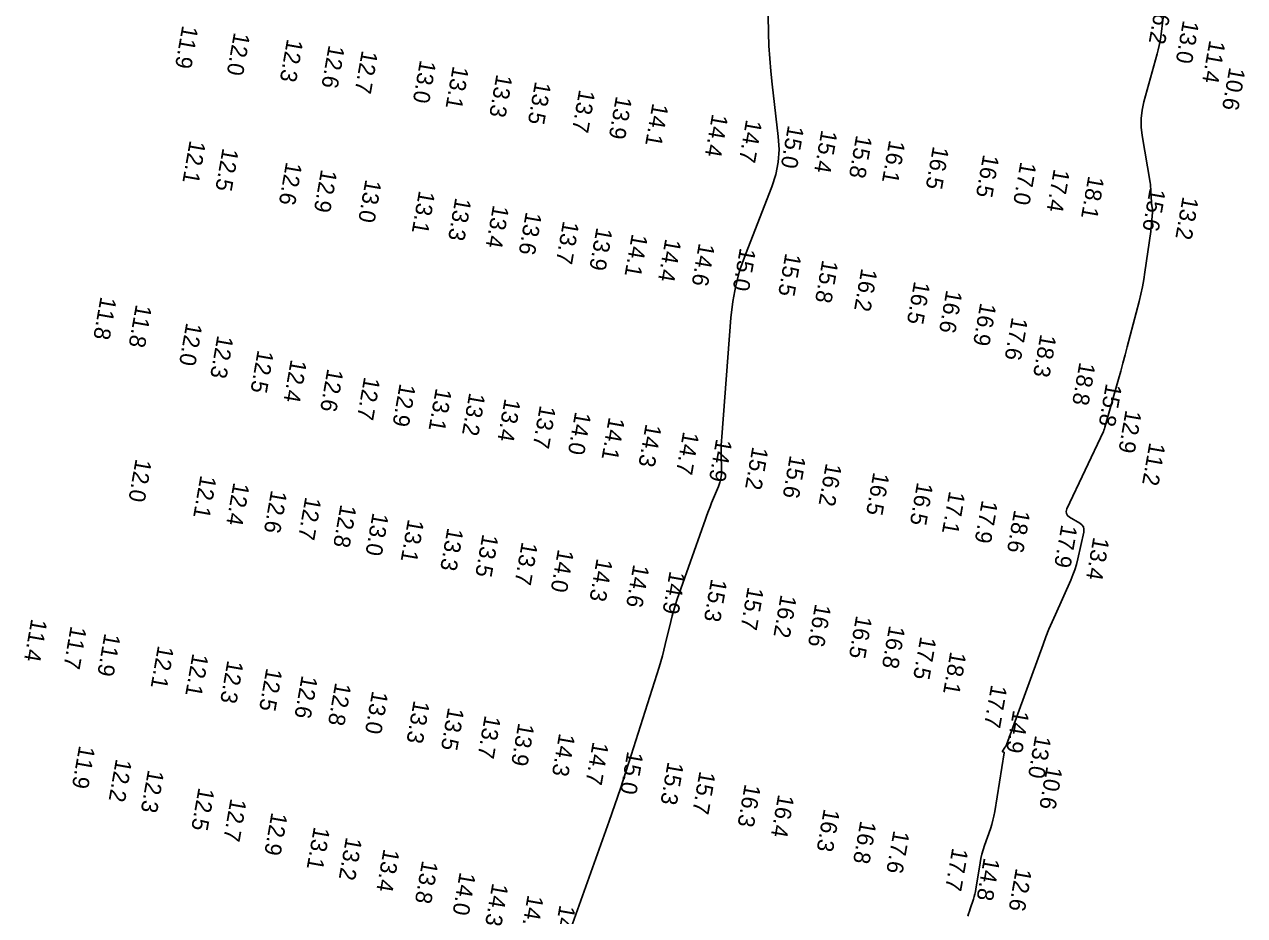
# Model space of a CAD drawing. Extents: x 988130 to 1132882, y 654656 to 841453.
# Drawn here: x 1038557.1 to 1038928.1, y 806776.7 to 807047.7 of the extents above; entities that cross this region are included whole.
import ezdxf

# ---------------------------------------------------------------- set-up
doc = ezdxf.new("R2010")
doc.units = 0
doc.layers.add('V-TOPO-MAJR', color=7, linetype='Continuous')
doc.layers.add('V-TOPO-SOUN', color=7, linetype='Continuous')

msp = doc.modelspace()

# ---------------------------------------------------------------- linework, layer by layer
at = {"layer": 'V-TOPO-MAJR'}
for points in [[(1038783.11, 807060.78), (1038783.39, 807045.16), (1038783.51, 807041.25), (1038783.73, 807037.36), (1038784.04, 807033.47), (1038784.46, 807029.59), (1038786.36, 807013.64), (1038786.59, 807009.72), (1038786.34, 807005.86), (1038785.61, 807002.07), (1038784.4, 806998.33), (1038776.34, 806977.77), (1038774.69, 806973.07), (1038773.4, 806968.28), (1038772.48, 806963.42), (1038771.92, 806958.47), (1038769.16, 806922.34), (1038769.08, 806921.07), (1038769.03, 806919.79), (1038769, 806918.52), (1038769.01, 806917.24), (1038769.09, 806912.14), (1038769.04, 806910.87), (1038768.87, 806909.63), (1038768.58, 806908.42), (1038768.16, 806907.23), (1038766.09, 806902.21), (1038765.59, 806900.97), (1038765.11, 806899.74), (1038764.64, 806898.49), (1038764.2, 806897.24), (1038755.65, 806872.94), (1038755.08, 806871.25), (1038754.56, 806869.54), (1038754.07, 806867.82), (1038753.64, 806866.09), (1038751.99, 806859.13), (1038751.56, 806857.39), (1038751.1, 806855.67), (1038750.61, 806853.95), (1038750.09, 806852.24), (1038741.62, 806825.43), (1038740.01, 806820.4), (1038738.35, 806815.38), (1038736.65, 806810.38), (1038734.9, 806805.4), (1038723.28, 806772.79)], [(1038843.99, 806776.51), (1038844.23, 806777.26), (1038844.46, 806778), (1038844.7, 806778.74), (1038845.69, 806781.7), (1038845.92, 806782.45), (1038846.12, 806783.2), (1038846.29, 806783.96), (1038846.42, 806784.73), (1038847.71, 806792.73), (1038847.95, 806794.06), (1038848.25, 806795.38), (1038848.61, 806796.68), (1038849.03, 806797.96), (1038850.83, 806803.07), (1038851.25, 806804.36), (1038851.61, 806805.66), (1038851.92, 806806.97), (1038852.16, 806808.3), (1038855.07, 806826.22), (1038855.07, 806826.3), (1038855.05, 806826.36), (1038855, 806826.4), (1038854.93, 806826.43), (1038854.58, 806826.5), (1038854.52, 806826.52), (1038854.48, 806826.56), (1038854.48, 806826.61), (1038854.51, 806826.68), (1038855.24, 806827.76), (1038855.38, 806827.96), (1038855.49, 806828.18), (1038855.6, 806828.4), (1038855.69, 806828.63), (1038866.87, 806859.14), (1038867.74, 806861.45), (1038868.65, 806863.75), (1038869.61, 806866.03), (1038870.6, 806868.3), (1038875.29, 806878.74), (1038875.94, 806880.3), (1038876.51, 806881.89), (1038877, 806883.51), (1038877.41, 806885.15), (1038879.2, 806893.33), (1038879.27, 806894.16), (1038879.1, 806894.88), (1038878.69, 806895.5), (1038878.03, 806896.01), (1038874.92, 806897.83), (1038874.28, 806898.34), (1038873.94, 806898.93), (1038873.89, 806899.61), (1038874.13, 806900.38), (1038885.2, 806923.89), (1038885.25, 806924), (1038885.29, 806924.11), (1038885.34, 806924.22), (1038885.38, 806924.33), (1038885.54, 806924.77), (1038885.58, 806924.89), (1038885.62, 806925), (1038885.65, 806925.11), (1038885.68, 806925.23), (1038889.76, 806939.79), (1038890.45, 806942.25), (1038891.12, 806944.72), (1038891.79, 806947.19), (1038892.44, 806949.67), (1038896.05, 806963.45), (1038896.59, 806965.66), (1038897.07, 806967.89), (1038897.49, 806970.13), (1038897.84, 806972.39), (1038899.59, 806984.7), (1038899.67, 806985.33), (1038899.75, 806985.96), (1038899.81, 806986.59), (1038899.87, 806987.22), (1038900.13, 806990.5), (1038900.14, 806990.75), (1038900.14, 806991), (1038900.12, 806991.26), (1038900.09, 806991.51), (1038899.93, 806992.52), (1038899.9, 806992.77), (1038899.87, 806993.02), (1038899.85, 806993.28), (1038899.83, 806993.53), (1038899.66, 806997.04), (1038899.62, 806997.7), (1038899.56, 806998.37), (1038899.48, 806999.03), (1038899.37, 806999.69), (1038896.97, 807013.92), (1038896.68, 807016.51), (1038896.67, 807019.08), (1038896.95, 807021.63), (1038897.51, 807024.17), (1038901.55, 807038.73), (1038901.88, 807040.03), (1038902.18, 807041.34), (1038902.42, 807042.65), (1038902.62, 807043.98), (1038903.42, 807049.87)]]:
    msp.add_lwpolyline(points, dxfattribs=at)

# ---------------------------------------------------------------- texts
at = {"layer": 'V-TOPO-SOUN'}
for s, p in [('16.2 ', (1038901.22, 807055.01)), ('13.0 ', (1038909.42, 807049.14)), ('11.9 ', (1038605.15, 807047.57)), ('12.0 ', (1038620.88, 807045.48)), ('12.3 ', (1038637.02, 807043.48)), ('12.6 ', (1038649.67, 807041.61)), ('11.4 ', (1038917.46, 807043.11)), ('12.7 ', (1038659.76, 807039.97)), ('13.0 ', (1038677.45, 807037.06)), ('13.1 ', (1038687.42, 807035.27)), ('10.6 ', (1038923.51, 807034.88)), ('13.3 ', (1038700.69, 807032.75)), ('13.5 ', (1038712.43, 807030.56)), ('13.7 ', (1038725.83, 807028.09)), ('13.9 ', (1038737.03, 807026.1)), ('14.1 ', (1038748.12, 807023.95)), ('14.4 ', (1038766.25, 807020.68)), ('14.7 ', (1038776.59, 807018.96)), ('15.0 ', (1038789.33, 807017.23)), ('15.4 ', (1038799.49, 807015.8)), ('12.1 ', (1038607.42, 807012.61)), ('15.8 ', (1038810.06, 807014.24)), ('16.1 ', (1038820.1, 807012.73)), ('12.5 ', (1038617.42, 807010.3)), ('16.5 ', (1038833.4, 807010.85)), ('16.5 ', (1038848.67, 807008.36)), ('12.6 ', (1038636.72, 807006.06)), ('17.0 ', (1038859.99, 807006.11)), ('12.9 ', (1038647.37, 807003.81)), ('13.0 ', (1038660.86, 807000.74)), ('17.4 ', (1038870.15, 807003.96)), ('18.1 ', (1038880.63, 807001.85)), ('13.1 ', (1038677.14, 806997.35)), ('15.6 ', (1038899.29, 806998.08)), ('13.3 ', (1038688.18, 806995.2)), ('13.2 ', (1038909.32, 806995.55)), ('13.4 ', (1038699.64, 806992.97)), ('13.6 ', (1038709.63, 806990.91)), ('13.7 ', (1038720.94, 806988.12)), ('13.9 ', (1038731.11, 806986.15)), ('14.1 ', (1038741.85, 806984.21)), ('14.4 ', (1038752.02, 806982.72)), ('14.6 ', (1038762.23, 806981.41)), ('15.0 ', (1038774.71, 806979.94)), ('15.5 ', (1038788.53, 806978.32)), ('15.8 ', (1038799.76, 806976.29)), ('16.2 ', (1038811.64, 806973.71)), ('16.5 ', (1038827.68, 806969.79)), ('11.8 ', (1038580.31, 806965.11)), ('16.6 ', (1038837.46, 806967.12)), ('11.8 ', (1038591.05, 806962.73)), ('16.9 ', (1038847.79, 806963.25)), ('12.0 ', (1038606.38, 806957.2)), ('17.6 ', (1038857.39, 806958.85)), ('12.3 ', (1038615.84, 806953.34)), ('18.3 ', (1038866.06, 806953.7)), ('12.5 ', (1038628.09, 806948.88)), ('12.4 ', (1038638.16, 806946.02)), ('18.8 ', (1038877.94, 806945.17)), ('12.6 ', (1038649.28, 806943.2)), ('12.7 ', (1038660.46, 806940.69)), ('12.9 ', (1038671.26, 806938.67)), ('15.8 ', (1038886, 806938.72)), ('13.1 ', (1038682.25, 806937.28)), ('13.2 ', (1038692.43, 806935.9)), ('13.4 ', (1038703.18, 806934.11)), ('13.7 ', (1038713.89, 806932.05)), ('12.9 ', (1038891.98, 806930.63)), ('14.0 ', (1038724.6, 806930.11)), ('14.1 ', (1038734.85, 806928.48)), ('14.3 ', (1038746.05, 806926.4)), ('14.7 ', (1038757.44, 806924.07)), ('14.9 ', (1038767.49, 806921.88)), ('15.2 ', (1038778.49, 806919.47)), ('11.2 ', (1038899.21, 806920.75)), ('12.0 ', (1038590.99, 806915.76)), ('15.6 ', (1038789.9, 806916.87)), ('16.2 ', (1038800.85, 806914.48)), ('16.5 ', (1038815.28, 806911.7)), ('12.1 ', (1038610.69, 806910.78)), ('12.4 ', (1038620.73, 806908.6)), ('16.5 ', (1038828.58, 806908.65)), ('12.6 ', (1038632.17, 806906.26)), ('17.1 ', (1038838.34, 806905.99)), ('12.7 ', (1038642.57, 806904.2)), ('12.8 ', (1038653.26, 806901.9)), ('17.9 ', (1038848.27, 806903.21)), ('13.0 ', (1038663.05, 806899.41)), ('13.1 ', (1038673.78, 806897.44)), ('18.6 ', (1038858.11, 806900.28)), ('13.3 ', (1038685.78, 806894.81)), ('17.9 ', (1038872.45, 806895.77)), ('13.5 ', (1038696.44, 806892.91)), ('13.7 ', (1038708.39, 806890.51)), ('13.4 ', (1038882.16, 806891.98)), ('14.0 ', (1038719.37, 806888.29)), ('14.3 ', (1038731.17, 806885.48)), ('14.6 ', (1038742.3, 806883.67)), ('14.9 ', (1038753.34, 806881.64)), ('15.3 ', (1038765.96, 806879.31)), ('15.7 ', (1038777.09, 806876.82)), ('16.2 ', (1038787.11, 806874.47)), ('16.6 ', (1038797.58, 806871.68)), ('11.4 ', (1038559.25, 806867.15)), ('16.5 ', (1038810.05, 806868.12)), ('11.7 ', (1038571.22, 806864.93)), ('16.8 ', (1038820.09, 806865.1)), ('11.9 ', (1038581.52, 806862.72)), ('17.5 ', (1038829.57, 806861.74)), ('12.1 ', (1038597.76, 806858.99)), ('12.1 ', (1038608.28, 806856.61)), ('18.1 ', (1038838.68, 806857.17)), ('12.3 ', (1038618.89, 806854.49)), ('12.5 ', (1038630.72, 806852.13)), ('12.6 ', (1038641.47, 806849.9)), ('12.8 ', (1038651.67, 806847.74)), ('13.0 ', (1038662.9, 806845.21)), ('17.7 ', (1038851.1, 806847.08)), ('13.3 ', (1038675.53, 806842.31)), ('13.5 ', (1038685.99, 806840.18)), ('13.7 ', (1038697.13, 806837.75)), ('14.9 ', (1038857.79, 806839.38)), ('13.9 ', (1038707.34, 806835.46)), ('14.3 ', (1038719.75, 806832.31)), ('13.0 ', (1038864.49, 806831.68)), ('11.9 ', (1038573.8, 806828.57)), ('14.7 ', (1038729.96, 806829.73)), ('15.0 ', (1038740.47, 806826.84)), ('12.2 ', (1038584.99, 806824.53)), ('15.3 ', (1038752.75, 806823.64)), ('12.3 ', (1038594.74, 806821.22)), ('15.7 ', (1038762.43, 806820.8)), ('10.6 ', (1038867.92, 806822.27)), ('12.5 ', (1038610.1, 806815.78)), ('16.3 ', (1038776.18, 806816.88)), ('12.7 ', (1038619.84, 806812.48)), ('16.4 ', (1038786.34, 806813.73)), ('12.9 ', (1038632.29, 806808.26)), ('16.3 ', (1038800.23, 806809.36)), ('16.8 ', (1038811.32, 806805.71)), ('13.1 ', (1038645.19, 806803.88)), ('13.2 ', (1038654.95, 806800.71)), ('17.6 ', (1038821.41, 806802.76)), ('13.4 ', (1038666.37, 806797.16)), ('17.7 ', (1038839.27, 806797.46)), ('13.8 ', (1038678.09, 806793.6)), ('14.8 ', (1038848.87, 806794.47)), ('14.0 ', (1038689.52, 806790.07)), ('12.6 ', (1038858.61, 806791.28)), ('14.3 ', (1038699.43, 806786.75)), ('14.7 ', (1038710.17, 806783.15)), ('14.9 ', (1038719.88, 806780.1))]:
    msp.add_text(s, height=5, rotation=260, dxfattribs=at).set_placement(p)

doc.saveas('drawing.dxf')
